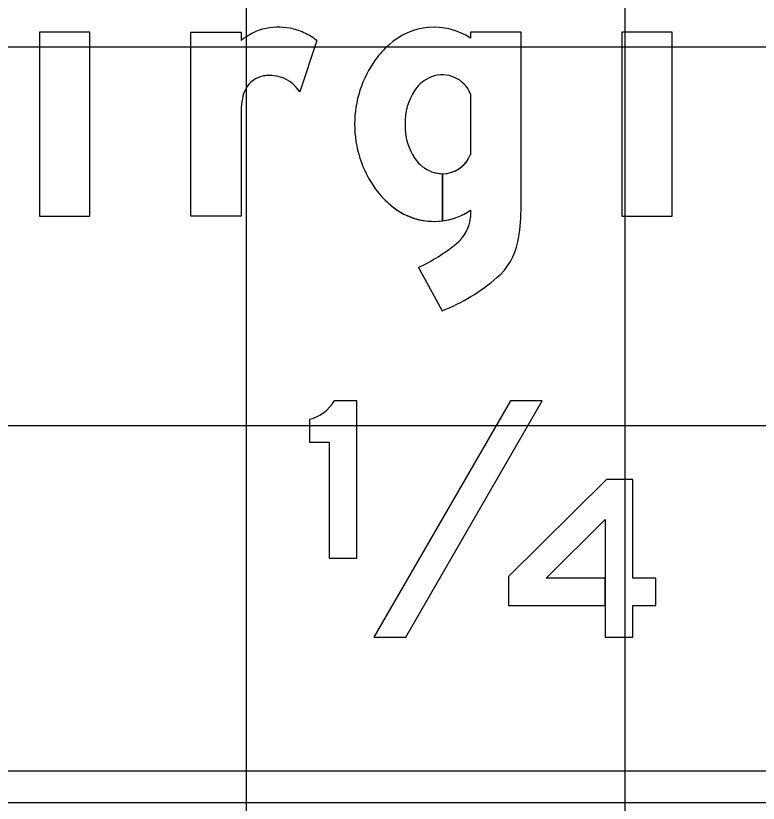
# Model space of a CAD drawing. Extents: x 1797809 to 2198143, y 249608 to 1237864.
# Drawn here: x 2195633.487 to 2195637.409, y 1237302.11 to 1237306.27 of the extents above; entities that cross this region are included whole.
import ezdxf

# ---------------------------------------------------------------- set-up
doc = ezdxf.new("R2010")
doc.units = 0
for name, color, linetype in [('GSBWFILL', 7, 'Continuous'), ('GSCOLORFILL', 7, 'Continuous'), ('GSOUTLINE', 7, 'Continuous'), ('GSSHT', 7, 'Continuous')]:
    doc.layers.add(name, color=color, linetype=linetype)

msp = doc.modelspace()

# ---------------------------------------------------------------- linework, layer by layer
at = {"layer": 'GSBWFILL'}
for p, q in [((2195635.077, 1237306.1394), (2195634.9867, 1237305.8686)), ((2195635.8895, 1237305.8564), (2195635.8895, 1237305.5371)), ((2195635.7407, 1237305.1867), (2195635.7407, 1237305.4356)), ((2195635.7408, 1237305.4356), (2195635.7408, 1237305.1867)), ((2195635.8895, 1237305.2423), (2195635.8895, 1237305.2066)), ((2195635.6137, 1237304.9401), (2195635.7398, 1237304.711)), ((2195635.0386, 1237304.1394), (2195635.0386, 1237304.018))]:
    msp.add_line(p, q, dxfattribs=at)
for points in [[(2195633.6118, 1237305.2105), (2195633.8782, 1237305.2105), (2195633.8782, 1237306.1829), (2195633.6118, 1237306.1829)], [(2195636.6887, 1237305.2105), (2195636.9551, 1237305.2105), (2195636.9551, 1237306.1829), (2195636.6887, 1237306.1829)], [(2195635.3793, 1237302.9878), (2195635.5476, 1237302.9878), (2195636.2685, 1237304.2365), (2195636.1003, 1237304.2365)], [(2195636.7466, 1237303.154), (2195636.8681, 1237303.154), (2195636.8681, 1237303.2997), (2195636.7466, 1237303.2997), (2195636.7466, 1237303.8203), (2195636.6081, 1237303.8203), (2195636.0897, 1237303.3082), (2195636.0897, 1237303.154), (2195636.6009, 1237303.154), (2195636.6009, 1237303.2997), (2195636.2884, 1237303.2997), (2195636.6009, 1237303.6084), (2195636.6009, 1237302.9878), (2195636.7466, 1237302.9878)]]:
    msp.add_lwpolyline(points, close=True, dxfattribs=at)
for points in [[(2195634.6774, 1237305.7481), (2195634.6774, 1237305.2105), (2195634.411, 1237305.2105), (2195634.411, 1237306.1829), (2195634.6774, 1237306.1829), (2195634.6774, 1237306.1394)], [(2195636.1559, 1237305.2435), (2195636.1559, 1237306.1829), (2195635.8895, 1237306.1829), (2195635.8895, 1237306.1512)], [(2195635.0386, 1237304.018), (2195635.1427, 1237304.018), (2195635.1427, 1237303.404), (2195635.2884, 1237303.404), (2195635.2884, 1237304.2365), (2195635.1689, 1237304.2365)]]:
    msp.add_lwpolyline(points, dxfattribs=at)
for centre, major_axis, ratio, start_param, end_param in [((2195635.6963, 1237305.8608), (0, 0.3487), 0.999998, 5.696193, 7.034788), ((2195634.84, 1237306.0056), (0, 0.1998), 0.999997, 0.24142, 0.443663), ((2195634.8742, 1237305.8666), (0, 0.343), 0.999997, 6.103268, 6.524606), ((2195634.882, 1237305.9091), (0, 0.2997), 0.999997, 5.846069, 6.103268), ((2195634.9451, 1237305.7845), (0, 0.4446), 0.999997, 0.443663, 0.646229), ((2195634.8514, 1237305.8436), (0, 0.372), 0.999997, 5.631644, 5.846069), ((2195635.7316, 1237305.7941), (0, 0.4221), 0.999998, 0.704703, 0.952762), ((2195635.8594, 1237305.6967), (0, 0.5826), 0.999998, 0.943678, 1.570796), ((2195634.8188, 1237305.8206), (0, 0.1332), 0.999997, 0.293855, 1.188904), ((2195634.8215, 1237305.812), (0, 0.1422), 0.999997, 0.067293, 0.293855), ((2195634.8262, 1237305.7412), (0, 0.2131), 0.999997, 6.094384, 6.350479), ((2195634.8318, 1237305.7706), (0, 0.1833), 0.999997, 5.27661, 6.094384), ((2195635.7502, 1237305.7731), (0, 0.1865), 0.999998, 0.364208, 0.979941), ((2195635.7407, 1237305.7979), (0, 0.1598), 0.999998, 5.086447, 6.647393), ((2195634.8882, 1237305.7928), (0, 0.2079), 0.999997, 1.188904, 1.450084), ((2195635.8508, 1237305.7056), (0, 0.3076), 0.999998, 0.979941, 1.599528), ((2195635.2419, 1237305.7475), (0, 0.5646), 0.999997, 1.445958, 1.569673), ((2195635.8594, 1237305.6967), (0, 0.5826), 0.999998, 1.570796, 2.197914), ((2195635.8508, 1237305.6879), (0, 0.3076), 0.999998, 1.542065, 2.161651), ((2195635.7407, 1237305.5955), (0, 0.1598), 0.999998, 3.142009, 4.338331), ((2195635.7502, 1237305.6204), (0, 0.1865), 0.999998, 2.161651, 2.777385), ((2195635.7407, 1237305.5955), (0, 0.1598), 0.999998, 2.777385, 3.141593), ((2195635.7316, 1237305.5994), (0, 0.4221), 0.999998, 2.188831, 2.436889), ((2195635.6963, 1237305.5326), (0, 0.3487), 0.999998, 2.38999, 3.269164), ((2195635.6963, 1237305.5326), (0, 0.3487), 0.999998, 3.269357, 3.728585), ((2195635.2901, 1237305.2435), (0, 0.8658), 0.999998, 4.516397, 4.712389), ((2195635.6869, 1237305.2246), (0, 0.2034), 0.999998, 3.821067, 4.623797), ((2195635.8127, 1237305.1398), (0, 0.333), 0.999998, 3.848521, 4.516397), ((2195635.1854, 1237305.8454), (0, 1.0014), 0.999998, 3.583493, 3.821067), ((2195635.345, 1237305.6873), (0, 1.0531), 0.999998, 3.525928, 3.848521), ((2195634.9954, 1237304.3332), (0, 0.1986), 0.999997, 3.361009, 4.20386)]:
    msp.add_ellipse(centre, major_axis=major_axis, ratio=ratio, start_param=start_param, end_param=end_param, dxfattribs=at)
at = {"layer": 'GSCOLORFILL'}
for p, q in [((2195635.077, 1237306.1394), (2195634.9867, 1237305.8686)), ((2195635.8895, 1237305.8564), (2195635.8895, 1237305.5371)), ((2195635.7407, 1237305.1867), (2195635.7407, 1237305.4356)), ((2195635.7408, 1237305.4356), (2195635.7408, 1237305.1867)), ((2195635.8895, 1237305.2423), (2195635.8895, 1237305.2066)), ((2195635.6137, 1237304.9401), (2195635.7398, 1237304.711)), ((2195635.0386, 1237304.1394), (2195635.0386, 1237304.018)), ((2195643.9547, 1237302.2801), (2195631.96, 1237302.2801)), ((2195631.96, 1237302.1136), (2195643.9547, 1237302.1136))]:
    msp.add_line(p, q, dxfattribs=at)
for points in [[(2195633.6118, 1237305.2105), (2195633.8782, 1237305.2105), (2195633.8782, 1237306.1829), (2195633.6118, 1237306.1829)], [(2195636.6887, 1237305.2105), (2195636.9551, 1237305.2105), (2195636.9551, 1237306.1829), (2195636.6887, 1237306.1829)], [(2195635.3793, 1237302.9878), (2195635.5476, 1237302.9878), (2195636.2685, 1237304.2365), (2195636.1003, 1237304.2365)], [(2195636.7466, 1237303.154), (2195636.8681, 1237303.154), (2195636.8681, 1237303.2997), (2195636.7466, 1237303.2997), (2195636.7466, 1237303.8203), (2195636.6081, 1237303.8203), (2195636.0897, 1237303.3082), (2195636.0897, 1237303.154), (2195636.6009, 1237303.154), (2195636.6009, 1237303.2997), (2195636.2884, 1237303.2997), (2195636.6009, 1237303.6084), (2195636.6009, 1237302.9878), (2195636.7466, 1237302.9878)]]:
    msp.add_lwpolyline(points, close=True, dxfattribs=at)
for points in [[(2195634.6774, 1237305.7481), (2195634.6774, 1237305.2105), (2195634.411, 1237305.2105), (2195634.411, 1237306.1829), (2195634.6774, 1237306.1829), (2195634.6774, 1237306.1394)], [(2195636.1559, 1237305.2435), (2195636.1559, 1237306.1829), (2195635.8895, 1237306.1829), (2195635.8895, 1237306.1512)], [(2195635.0386, 1237304.018), (2195635.1427, 1237304.018), (2195635.1427, 1237303.404), (2195635.2884, 1237303.404), (2195635.2884, 1237304.2365), (2195635.1689, 1237304.2365)]]:
    msp.add_lwpolyline(points, dxfattribs=at)
for centre, major_axis, ratio, start_param, end_param in [((2195635.6963, 1237305.8608), (0, 0.3487), 0.999998, 5.696193, 7.034788), ((2195634.84, 1237306.0056), (0, 0.1998), 0.999997, 0.24142, 0.443663), ((2195634.8742, 1237305.8666), (0, 0.343), 0.999997, 6.103268, 6.524606), ((2195634.882, 1237305.9091), (0, 0.2997), 0.999997, 5.846069, 6.103268), ((2195634.9451, 1237305.7845), (0, 0.4446), 0.999997, 0.443663, 0.646229), ((2195634.8514, 1237305.8436), (0, 0.372), 0.999997, 5.631644, 5.846069), ((2195635.7316, 1237305.7941), (0, 0.4221), 0.999998, 0.704703, 0.952762), ((2195635.8594, 1237305.6967), (0, 0.5826), 0.999998, 0.943678, 1.570796), ((2195634.8188, 1237305.8206), (0, 0.1332), 0.999997, 0.293855, 1.188904), ((2195634.8215, 1237305.812), (0, 0.1422), 0.999997, 0.067293, 0.293855), ((2195634.8262, 1237305.7412), (0, 0.2131), 0.999997, 6.094384, 6.350479), ((2195634.8318, 1237305.7706), (0, 0.1833), 0.999997, 5.27661, 6.094384), ((2195635.7502, 1237305.7731), (0, 0.1865), 0.999998, 0.364208, 0.979941), ((2195635.7407, 1237305.7979), (0, 0.1598), 0.999998, 5.086447, 6.647393), ((2195634.8882, 1237305.7928), (0, 0.2079), 0.999997, 1.188904, 1.450084), ((2195635.8508, 1237305.7056), (0, 0.3076), 0.999998, 0.979941, 1.599528), ((2195635.2419, 1237305.7475), (0, 0.5646), 0.999997, 1.445958, 1.569673), ((2195635.8594, 1237305.6967), (0, 0.5826), 0.999998, 1.570796, 2.197914), ((2195635.8508, 1237305.6879), (0, 0.3076), 0.999998, 1.542065, 2.161651), ((2195635.7407, 1237305.5955), (0, 0.1598), 0.999998, 3.142009, 4.338331), ((2195635.7502, 1237305.6204), (0, 0.1865), 0.999998, 2.161651, 2.777385), ((2195635.7407, 1237305.5955), (0, 0.1598), 0.999998, 2.777385, 3.141593), ((2195635.7316, 1237305.5994), (0, 0.4221), 0.999998, 2.188831, 2.436889), ((2195635.6963, 1237305.5326), (0, 0.3487), 0.999998, 2.38999, 3.269164), ((2195635.6963, 1237305.5326), (0, 0.3487), 0.999998, 3.269357, 3.728585), ((2195635.2901, 1237305.2435), (0, 0.8658), 0.999998, 4.516397, 4.712389), ((2195635.6869, 1237305.2246), (0, 0.2034), 0.999998, 3.821067, 4.623797), ((2195635.8127, 1237305.1398), (0, 0.333), 0.999998, 3.848521, 4.516397), ((2195635.1854, 1237305.8454), (0, 1.0014), 0.999998, 3.583493, 3.821067), ((2195635.345, 1237305.6873), (0, 1.0531), 0.999998, 3.525928, 3.848521), ((2195634.9954, 1237304.3332), (0, 0.1986), 0.999997, 3.361009, 4.20386)]:
    msp.add_ellipse(centre, major_axis=major_axis, ratio=ratio, start_param=start_param, end_param=end_param, dxfattribs=at)
at = {"layer": 'GSOUTLINE'}
for p, q in [((2195635.077, 1237306.1394), (2195634.9867, 1237305.8686)), ((2195635.8895, 1237305.8564), (2195635.8895, 1237305.5371)), ((2195635.8895, 1237305.2423), (2195635.8895, 1237305.2066)), ((2195635.6137, 1237304.9401), (2195635.7398, 1237304.711)), ((2195635.0386, 1237304.1394), (2195635.0386, 1237304.018))]:
    msp.add_line(p, q, dxfattribs=at)
for points in [[(2195633.6118, 1237305.2105), (2195633.8782, 1237305.2105), (2195633.8782, 1237306.1829), (2195633.6118, 1237306.1829)], [(2195636.6887, 1237305.2105), (2195636.9551, 1237305.2105), (2195636.9551, 1237306.1829), (2195636.6887, 1237306.1829)], [(2195635.3793, 1237302.9878), (2195635.5476, 1237302.9878), (2195636.2685, 1237304.2365), (2195636.1003, 1237304.2365)], [(2195636.7466, 1237302.9878), (2195636.7466, 1237303.154), (2195636.8681, 1237303.154), (2195636.8681, 1237303.2997), (2195636.7466, 1237303.2997), (2195636.7466, 1237303.8203), (2195636.6081, 1237303.8203), (2195636.0897, 1237303.3082), (2195636.0897, 1237303.154), (2195636.6009, 1237303.154), (2195636.6009, 1237302.9878)], [(2195636.6009, 1237303.2997), (2195636.2884, 1237303.2997), (2195636.6009, 1237303.6084)]]:
    msp.add_lwpolyline(points, close=True, dxfattribs=at)
for points in [[(2195634.6774, 1237305.7481), (2195634.6774, 1237305.2105), (2195634.411, 1237305.2105), (2195634.411, 1237306.1829), (2195634.6774, 1237306.1829), (2195634.6774, 1237306.1394)], [(2195636.1559, 1237305.2435), (2195636.1559, 1237306.1829), (2195635.8895, 1237306.1829), (2195635.8895, 1237306.1512)], [(2195635.0386, 1237304.018), (2195635.1427, 1237304.018), (2195635.1427, 1237303.404), (2195635.2884, 1237303.404), (2195635.2884, 1237304.2365), (2195635.1689, 1237304.2365)]]:
    msp.add_lwpolyline(points, dxfattribs=at)
for centre, major_axis, ratio, start_param, end_param in [((2195635.6963, 1237305.8608), (0, 0.3487), 0.999998, 5.696193, 7.034788), ((2195634.84, 1237306.0056), (0, 0.1998), 0.999997, 0.24142, 0.443663), ((2195634.8742, 1237305.8666), (0, 0.343), 0.999997, 6.103268, 6.524606), ((2195634.882, 1237305.9091), (0, 0.2997), 0.999997, 5.846069, 6.103268), ((2195634.9451, 1237305.7845), (0, 0.4446), 0.999997, 0.443663, 0.646229), ((2195634.8514, 1237305.8436), (0, 0.372), 0.999997, 5.631644, 5.846069), ((2195635.7316, 1237305.7941), (0, 0.4221), 0.999998, 0.704703, 0.952762), ((2195635.8594, 1237305.6967), (0, 0.5826), 0.999998, 0.943678, 1.570796), ((2195634.8188, 1237305.8206), (0, 0.1332), 0.999997, 0.293855, 1.188904), ((2195634.8215, 1237305.812), (0, 0.1422), 0.999997, 0.067293, 0.293855), ((2195634.8262, 1237305.7412), (0, 0.2131), 0.999997, 6.094384, 6.350479), ((2195634.8318, 1237305.7706), (0, 0.1833), 0.999997, 5.27661, 6.094384), ((2195635.7502, 1237305.7731), (0, 0.1865), 0.999998, 0.364208, 0.979941), ((2195635.7407, 1237305.7979), (0, 0.1598), 0.999998, 5.086447, 6.647393), ((2195634.8882, 1237305.7928), (0, 0.2079), 0.999997, 1.188904, 1.450084), ((2195635.8508, 1237305.7056), (0, 0.3076), 0.999998, 0.979941, 1.599528), ((2195635.2419, 1237305.7475), (0, 0.5646), 0.999997, 1.445958, 1.569673), ((2195635.8594, 1237305.6967), (0, 0.5826), 0.999998, 1.570796, 2.197914), ((2195635.8508, 1237305.6879), (0, 0.3076), 0.999998, 1.542065, 2.161651), ((2195635.7407, 1237305.5955), (0, 0.1598), 0.999998, 2.777385, 4.338331), ((2195635.7502, 1237305.6204), (0, 0.1865), 0.999998, 2.161651, 2.777385), ((2195635.7316, 1237305.5994), (0, 0.4221), 0.999998, 2.188831, 2.436889), ((2195635.6963, 1237305.5326), (0, 0.3487), 0.999998, 2.38999, 3.728585), ((2195635.2901, 1237305.2435), (0, 0.8658), 0.999998, 4.516397, 4.712389), ((2195635.6869, 1237305.2246), (0, 0.2034), 0.999998, 3.821067, 4.623797), ((2195635.8127, 1237305.1398), (0, 0.333), 0.999998, 3.848521, 4.516397), ((2195635.1854, 1237305.8454), (0, 1.0014), 0.999998, 3.583493, 3.821067), ((2195635.345, 1237305.6873), (0, 1.0531), 0.999998, 3.525928, 3.848521), ((2195634.9954, 1237304.3332), (0, 0.1986), 0.999997, 3.361009, 4.20386)]:
    msp.add_ellipse(centre, major_axis=major_axis, ratio=ratio, start_param=start_param, end_param=end_param, dxfattribs=at)
at = {"layer": 'GSSHT'}
for p, q in [((2195634.7065, 1237258.1062), (2195634.7065, 1237318.1062)), ((2195636.7065, 1237258.1062), (2195636.7065, 1237318.1062)), ((2195584.7065, 1237306.1062), (2195714.7065, 1237306.1062)), ((2195584.7065, 1237304.1062), (2195714.7065, 1237304.1062))]:
    msp.add_line(p, q, dxfattribs=at)

doc.saveas('drawing.dxf')
